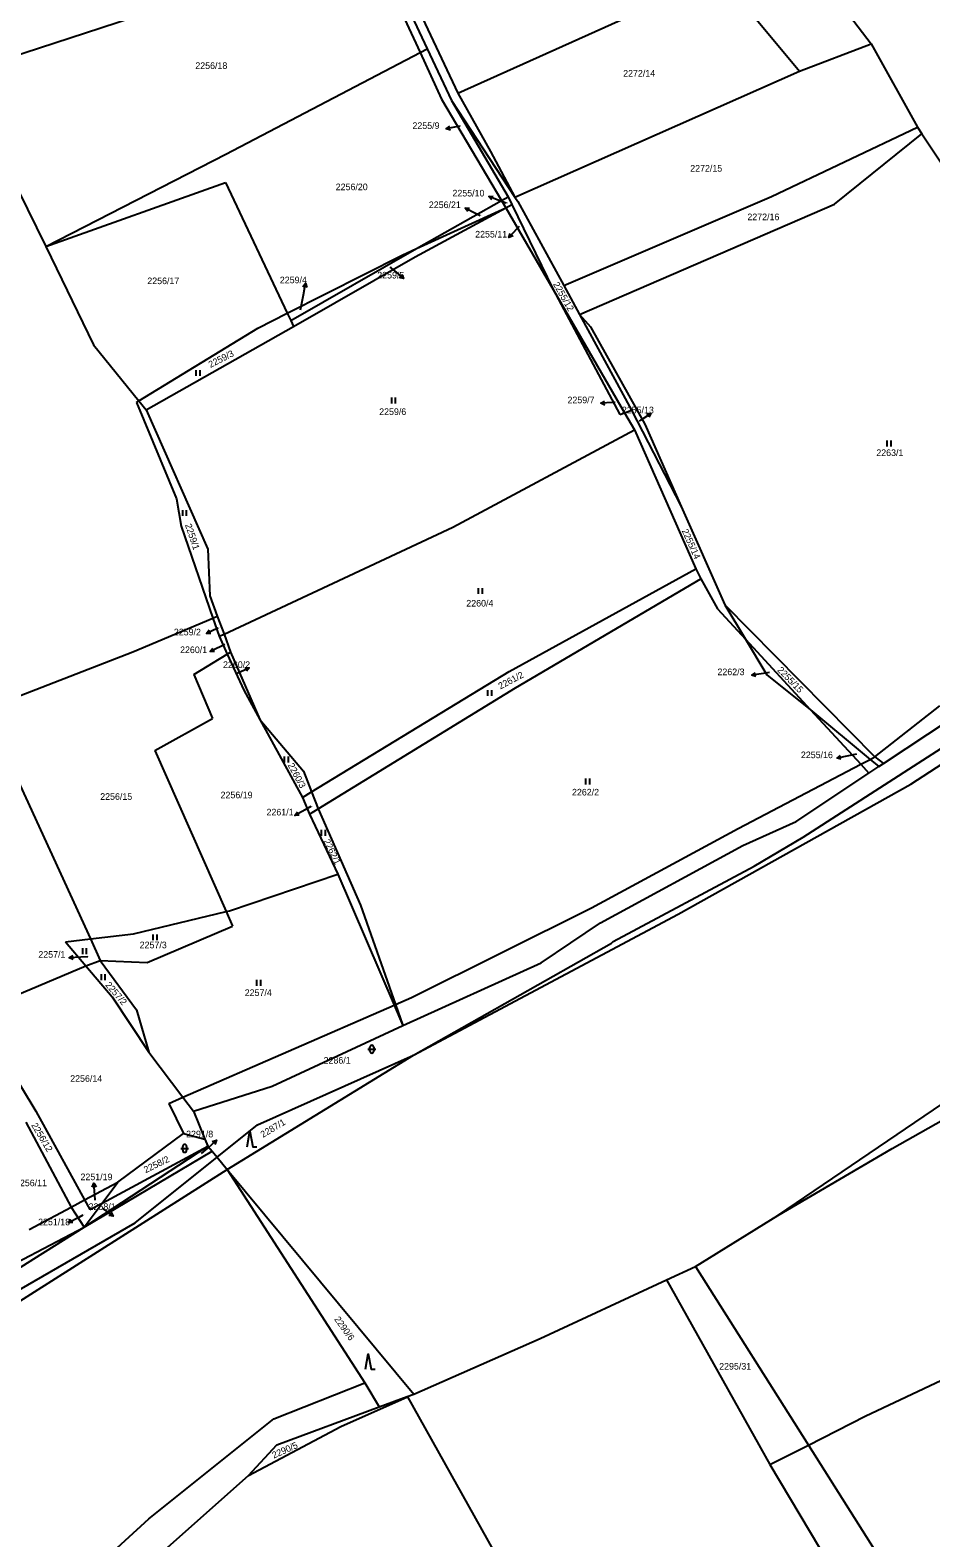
# Model space of a CAD drawing. Extents: x -785744 to -782822, y -1067550 to -1063910.
# Drawn here: x -784711.3 to -784479.9, y -1066566.5 to -1066179.1 of the extents above; entities that cross this region are included whole.
import ezdxf

# ---------------------------------------------------------------- set-up
doc = ezdxf.new("R2010")
doc.units = 0
for name, color, linetype in [('Hranice parcel', 7, 'Continuous'), ('Parcelní čísla', 7, 'Continuous'), ('Pop_ČP_popisy', 7, 'Continuous'), ('Vnitřní kresba', 7, 'Continuous'), ('Značky kultur', 7, 'Continuous')]:
    doc.layers.add(name, color=color, linetype=linetype)

msp = doc.modelspace()

# ---------------------------------------------------------------- linework, layer by layer
at = {"layer": 'Hranice parcel'}
for p, q in [((-784631.47, -1066537.92), (-784614.36, -1066530.34)), ((-784621.63, -1066532.9), (-784614.41, -1066530.24)), ((-784614.41, -1066530.24), (-784612.72, -1066529.62)), ((-784614.41, -1066530.24), (-784614.36, -1066530.34)), ((-784614.36, -1066530.34), (-784527.07, -1066686.2))]:
    msp.add_line(p, q, dxfattribs=at)
for points in [[(-784635.78, -1066122.29), (-784601.42, -1066195.28)], [(-784628.14, -1066143.71), (-784609.28, -1066183.83)], [(-784628.41, -1066147.51), (-784611.14, -1066184.83)], [(-784548.27, -1066148), (-784513.67, -1066189.59)], [(-784505.22, -1066169.42), (-784495.24, -1066182.55)], [(-784728.98, -1066190.09), (-784681.05, -1066174.57)], [(-784601.42, -1066195.28), (-784557.78, -1066175.63)], [(-784513.67, -1066189.59), (-784495.24, -1066182.55)], [(-784495.24, -1066182.55), (-784483.35, -1066204.03)], [(-784661.08, -1066210.98), (-784611.14, -1066184.83)], [(-784611.14, -1066184.83), (-784609.28, -1066183.83)], [(-784611.14, -1066184.83), (-784605.61, -1066196.78)], [(-784609.28, -1066183.83), (-784603.03, -1066197.14)], [(-784586.74, -1066222.01), (-784513.67, -1066189.59)], [(-784605.61, -1066196.78), (-784590.18, -1066222.89)], [(-784603.03, -1066197.14), (-784586.74, -1066222.01)], [(-784603.03, -1066197.14), (-784588.49, -1066221.94)], [(-784601.42, -1066195.28), (-784593.07, -1066210.22)], [(-784721.57, -1066205.7), (-784707.27, -1066234.64)], [(-784520.85, -1066221.8), (-784483.35, -1066204.03)], [(-784504.65, -1066223.8), (-784482.21, -1066205.74)], [(-784483.35, -1066204.03), (-784482.21, -1066205.74)], [(-784482.21, -1066205.74), (-784471.77, -1066221.43)], [(-784707.27, -1066234.64), (-784661.08, -1066210.98)], [(-784593.07, -1066210.22), (-784586.74, -1066222.01)], [(-784707.27, -1066234.64), (-784661.12, -1066218.21)], [(-784661.12, -1066218.21), (-784645.26, -1066251.82)], [(-784612.41, -1066237.31), (-784589.07, -1066224.76)], [(-784612.05, -1066235.2), (-784590.18, -1066222.89)], [(-784612.05, -1066235.2), (-784589.07, -1066224.76)], [(-784590.18, -1066222.89), (-784588.49, -1066221.94)], [(-784590.18, -1066222.89), (-784589.07, -1066224.76)], [(-784589.07, -1066224.76), (-784587.52, -1066223.87)], [(-784589.07, -1066224.76), (-784576.94, -1066245.68)], [(-784588.49, -1066221.94), (-784587.52, -1066223.87)], [(-784587.52, -1066223.87), (-784576.94, -1066245.68)], [(-784586.74, -1066222.01), (-784586.02, -1066223.1)], [(-784586.02, -1066223.1), (-784574.23, -1066244.7)], [(-784574.23, -1066244.7), (-784520.85, -1066221.8)], [(-784570.18, -1066252.12), (-784504.65, -1066223.8)], [(-784707.27, -1066234.64), (-784695.08, -1066259.95)], [(-784645.26, -1066251.82), (-784615.75, -1066236.88)], [(-784644.38, -1066253.68), (-784612.05, -1066235.2)], [(-784615.75, -1066236.88), (-784612.05, -1066235.2)], [(-784643.66, -1066255.2), (-784612.41, -1066237.31)], [(-784574.23, -1066244.7), (-784570.18, -1066252.12)], [(-784576.94, -1066245.68), (-784558.56, -1066277.38)], [(-784576.94, -1066245.68), (-784559.77, -1066277.85)], [(-784652.79, -1066255.64), (-784645.26, -1066251.82)], [(-784645.26, -1066251.82), (-784644.38, -1066253.68)], [(-784570.18, -1066252.12), (-784567.36, -1066255.34)], [(-784570.18, -1066252.12), (-784556.83, -1066276.7)], [(-784683.38, -1066274.36), (-784652.79, -1066255.64)], [(-784681.55, -1066276.62), (-784643.66, -1066255.2)], [(-784644.38, -1066253.68), (-784643.66, -1066255.2)], [(-784567.36, -1066255.34), (-784553.38, -1066280.35)], [(-784695.08, -1066259.95), (-784683.38, -1066274.36)], [(-784683.98, -1066274.73), (-784683.38, -1066274.36)], [(-784683.98, -1066274.73), (-784673.73, -1066299.5)], [(-784683.38, -1066274.36), (-784681.55, -1066276.62)], [(-784681.55, -1066276.62), (-784665.69, -1066312.45)], [(-784559.77, -1066277.85), (-784558.56, -1066277.38)], [(-784558.56, -1066277.38), (-784556.83, -1066276.7)], [(-784558.56, -1066277.38), (-784556.02, -1066281.76)], [(-784556.83, -1066276.7), (-784544, -1066301.53)], [(-784602.75, -1066306.83), (-784556.02, -1066281.76)], [(-784556.02, -1066281.76), (-784540.29, -1066317.5)], [(-784553.38, -1066280.35), (-784544, -1066301.53)], [(-784673.73, -1066299.5), (-784672.48, -1066306.51)], [(-784544, -1066301.53), (-784532.8, -1066326.8)], [(-784672.48, -1066306.51), (-784664.35, -1066330.15)], [(-784661.51, -1066334.28), (-784602.75, -1066306.83)], [(-784665.69, -1066312.45), (-784665.18, -1066324.45)], [(-784588.22, -1066343.93), (-784540.29, -1066317.5)], [(-784540.29, -1066317.5), (-784538.96, -1066320.08)], [(-784586.58, -1066348.06), (-784538.96, -1066320.08)], [(-784538.96, -1066320.08), (-784534.74, -1066327.8)], [(-784665.18, -1066324.45), (-784663.28, -1066329.67)], [(-784664.35, -1066330.15), (-784663.28, -1066329.67)], [(-784663.28, -1066329.67), (-784661.51, -1066334.28)], [(-784534.74, -1066327.8), (-784527.54, -1066335.61)], [(-784532.8, -1066326.8), (-784494.25, -1066365.84)], [(-784532.8, -1066326.8), (-784527.54, -1066335.61)], [(-784684.96, -1066338.86), (-784664.35, -1066330.15)], [(-784664.35, -1066330.15), (-784662.73, -1066334.85)], [(-784662.73, -1066334.85), (-784661.51, -1066334.28)], [(-784662.73, -1066334.85), (-784660.66, -1066339.4)], [(-784661.51, -1066334.28), (-784659.86, -1066338.91)], [(-784527.54, -1066335.61), (-784510.78, -1066353.78)], [(-784527.54, -1066335.61), (-784522.06, -1066344.78)], [(-784721.39, -1066352.94), (-784684.96, -1066338.86)], [(-784669.23, -1066344.67), (-784660.66, -1066339.4)], [(-784660.66, -1066339.4), (-784659.86, -1066338.91)], [(-784660.66, -1066339.4), (-784656.41, -1066348.73)], [(-784659.86, -1066338.91), (-784652.3, -1066356.23)], [(-784669.23, -1066344.67), (-784664.51, -1066355.97)], [(-784639.02, -1066374.82), (-784588.22, -1066343.93)], [(-784522.06, -1066344.78), (-784510.78, -1066353.78)], [(-784656.41, -1066348.73), (-784652.3, -1066356.23)], [(-784637.32, -1066379.16), (-784586.58, -1066348.06)], [(-784722.98, -1066353.59), (-784695.85, -1066412.63)], [(-784679.32, -1066364.2), (-784664.51, -1066355.97)], [(-784652.3, -1066356.23), (-784641.35, -1066376.24)], [(-784652.3, -1066356.23), (-784641.08, -1066369.55)], [(-784510.78, -1066353.78), (-784497.9, -1066367.75)], [(-784510.78, -1066353.78), (-784495.48, -1066366.49)], [(-784492.05, -1066367.56), (-784474.86, -1066356.15)], [(-784512.68, -1066386.47), (-784472.11, -1066360.37)], [(-784485.06, -1066372.82), (-784465.52, -1066360.18)], [(-784679.32, -1066364.2), (-784661, -1066405.58)], [(-784497.9, -1066367.75), (-784495.79, -1066370.04)], [(-784495.79, -1066370.04), (-784493.24, -1066368.35)], [(-784495.48, -1066366.49), (-784493.24, -1066368.35)], [(-784494.25, -1066365.84), (-784492.05, -1066367.56)], [(-784493.24, -1066368.35), (-784492.05, -1066367.56)], [(-784641.08, -1066369.55), (-784639.02, -1066374.82)], [(-784514.49, -1066382.46), (-784495.79, -1066370.04)], [(-784641.35, -1066376.24), (-784639.02, -1066374.82)], [(-784641.35, -1066376.24), (-784639.55, -1066380.53)], [(-784639.02, -1066374.82), (-784637.32, -1066379.16)], [(-784544.8, -1066406.27), (-784485.06, -1066372.82)], [(-784639.55, -1066380.53), (-784637.32, -1066379.16)], [(-784637.32, -1066379.16), (-784626.48, -1066403.97)], [(-784639.55, -1066380.53), (-784632.25, -1066395.95)], [(-784528.15, -1066388.61), (-784514.49, -1066382.46)], [(-784525.26, -1066393.91), (-784512.68, -1066386.47)], [(-784564.78, -1066408.5), (-784528.15, -1066388.61)], [(-784660.11, -1066405.37), (-784632.25, -1066395.95)], [(-784632.25, -1066395.95), (-784617.79, -1066429.62)], [(-784561.53, -1066413.3), (-784525.26, -1066393.91)], [(-784684.79, -1066411.33), (-784661, -1066405.58)], [(-784661, -1066405.58), (-784660.11, -1066405.37)], [(-784661, -1066405.58), (-784659.33, -1066409.35)], [(-784626.48, -1066403.97), (-784617.45, -1066429.47)], [(-784612.81, -1066442.54), (-784544.8, -1066406.27)], [(-784695.85, -1066412.63), (-784684.79, -1066411.33)], [(-784681.22, -1066418.67), (-784659.33, -1066409.35)], [(-784580.01, -1066418.79), (-784564.78, -1066408.5)], [(-784702.28, -1066413.39), (-784695.85, -1066412.63)], [(-784702.28, -1066413.39), (-784697.03, -1066419.55)], [(-784695.85, -1066412.63), (-784693.33, -1066418.21)], [(-784612.81, -1066442.54), (-784561.94, -1066413.72)], [(-784561.94, -1066413.72), (-784561.53, -1066413.3)], [(-784697.03, -1066419.55), (-784693.33, -1066418.21)], [(-784693.33, -1066418.21), (-784684.03, -1066430.84)], [(-784693.33, -1066418.21), (-784681.22, -1066418.67)], [(-784615.52, -1066434.91), (-784580.01, -1066418.79)], [(-784725.32, -1066431.49), (-784697.03, -1066419.55)], [(-784697.03, -1066419.55), (-784690.28, -1066427.48)], [(-784519.2, -1066483.68), (-784429.82, -1066423.02)], [(-784690.28, -1066427.48), (-784680.84, -1066441.7)], [(-784684.03, -1066430.84), (-784680.84, -1066441.7)], [(-784617.79, -1066429.62), (-784615.52, -1066434.91)], [(-784617.45, -1066429.47), (-784615.52, -1066434.91)], [(-784725.32, -1066431.49), (-784709.85, -1066456.86)], [(-784649.13, -1066450.44), (-784615.52, -1066434.91)], [(-784680.84, -1066441.7), (-784672.1, -1066453.32)], [(-784660.68, -1066471.88), (-784612.81, -1066442.54)], [(-784652.92, -1066460.39), (-784612.81, -1066442.54)], [(-784672.1, -1066453.32), (-784669.39, -1066456.92)], [(-784669.39, -1066456.92), (-784649.13, -1066450.44)], [(-784709.85, -1066456.86), (-784697.36, -1066479.69)], [(-784669.39, -1066456.92), (-784666.4, -1066464.08)], [(-784489.8, -1066466.5), (-784473.32, -1066457.15)], [(-784712.44, -1066459.71), (-784700.82, -1066481.54)], [(-784663.31, -1066468.72), (-784652.92, -1066460.39)], [(-784688.81, -1066475.11), (-784671.95, -1066462.61)], [(-784671.95, -1066462.61), (-784666.4, -1066464.08)], [(-784666.4, -1066464.08), (-784665.64, -1066465.93)], [(-784697.44, -1066486.71), (-784665.64, -1066465.93)], [(-784697.44, -1066486.71), (-784664.57, -1066467.21)], [(-784692.83, -1066480.51), (-784665.64, -1066465.93)], [(-784684.32, -1066485.57), (-784663.31, -1066468.72)], [(-784665.64, -1066465.93), (-784664.57, -1066467.21)], [(-784664.57, -1066467.21), (-784663.31, -1066468.72)], [(-784663.31, -1066468.72), (-784660.68, -1066471.88)], [(-784519.2, -1066483.68), (-784489.8, -1066466.5)], [(-784732.86, -1066517.65), (-784660.68, -1066471.88)], [(-784660.68, -1066471.88), (-784612.72, -1066529.62)], [(-784660.68, -1066471.88), (-784625.32, -1066526.68)], [(-784697.36, -1066479.69), (-784688.81, -1066475.11)], [(-784692.83, -1066480.51), (-784688.81, -1066475.11)], [(-784700.82, -1066481.54), (-784697.36, -1066479.69)], [(-784697.44, -1066486.71), (-784692.83, -1066480.51)], [(-784697.36, -1066479.69), (-784695.98, -1066482.2)], [(-784695.98, -1066482.2), (-784692.83, -1066480.51)], [(-784711.61, -1066487.31), (-784700.82, -1066481.54)], [(-784700.82, -1066481.54), (-784697.44, -1066486.71)], [(-784540.32, -1066496.82), (-784519.2, -1066483.68)], [(-784734.09, -1066505.91), (-784697.44, -1066486.71)], [(-784728.04, -1066510.74), (-784684.32, -1066485.57)], [(-784710.41, -1066494.85), (-784697.44, -1066486.71)], [(-784734.19, -1066509.85), (-784710.41, -1066494.85)], [(-784580.3, -1066515.28), (-784547.78, -1066500.26)], [(-784547.78, -1066500.26), (-784540.32, -1066496.82)], [(-784547.78, -1066500.26), (-784521.22, -1066547.69)], [(-784540.32, -1066496.82), (-784511.35, -1066542.69)], [(-784496.79, -1066535.3), (-784439.52, -1066508.28)], [(-784612.72, -1066529.62), (-784580.3, -1066515.28)], [(-784648.68, -1066535.96), (-784625.32, -1066526.68)], [(-784625.32, -1066526.68), (-784621.63, -1066532.9)], [(-784647.98, -1066542.62), (-784621.63, -1066532.9)], [(-784511.35, -1066542.69), (-784496.79, -1066535.3)], [(-784680.81, -1066561.64), (-784648.68, -1066535.96)], [(-784655.24, -1066550.52), (-784631.47, -1066537.92)], [(-784655.24, -1066550.52), (-784647.98, -1066542.62)], [(-784521.22, -1066547.69), (-784511.35, -1066542.69)], [(-784511.35, -1066542.69), (-784462.31, -1066620.35)], [(-784683.63, -1066575.79), (-784655.24, -1066550.52)], [(-784521.22, -1066547.69), (-784498.13, -1066586.49)], [(-784698.08, -1066577.39), (-784680.81, -1066561.64)]]:
    msp.add_lwpolyline(points, dxfattribs=at)
at = {"layer": 'Pop_ČP_popisy'}
for p, q in [((-784601.45, -1066203.86), (-784604.39, -1066204.46)), ((-784596.86, -1066226.17), (-784599.53, -1066224.8)), ((-784590.67, -1066222.9), (-784593.46, -1066221.81)), ((-784586.24, -1066230.16), (-784588.28, -1066232.36)), ((-784617.71, -1066240.94), (-784615.43, -1066242.89)), ((-784641.11, -1066247.06), (-784640.54, -1066244.11)), ((-784561.7, -1066274.8), (-784564.7, -1066274.96)), ((-784554.3, -1066279.23), (-784551.81, -1066277.55)), ((-784663.28, -1066332.84), (-784666, -1066334.1)), ((-784662.33, -1066337.47), (-784665.03, -1066338.77)), ((-784657.8, -1066344.18), (-784655.05, -1066342.99)), ((-784522.92, -1066344.41), (-784525.89, -1066344.84)), ((-784501.03, -1066365.57), (-784503.97, -1066366.17)), ((-784640.66, -1066379.43), (-784643.28, -1066380.89)), ((-784698.29, -1066417.3), (-784701.29, -1066417.46)), ((-784665.69, -1066466.38), (-784663.46, -1066464.38)), ((-784694.71, -1066478.38), (-784694.95, -1066475.39)), ((-784698.83, -1066484.18), (-784701.5, -1066485.55)), ((-784692.45, -1066482.1), (-784690.03, -1066483.88))]:
    msp.add_line(p, q, dxfattribs=at)
for points in [[(-784603.31, -1066204.75), (-784604.39, -1066204.46), (-784603.51, -1066203.77)], [(-784600.83, -1066203.73), (-784601.45, -1066203.86)], [(-784598.87, -1066225.7), (-784599.53, -1066224.8), (-784598.41, -1066224.81)], [(-784592.71, -1066222.64), (-784593.46, -1066221.81), (-784592.35, -1066221.71)], [(-784589.04, -1066223.54), (-784590.67, -1066222.9)], [(-784595.67, -1066226.78), (-784596.86, -1066226.17)], [(-784587.23, -1066231.97), (-784588.28, -1066232.36), (-784587.97, -1066231.29)], [(-784585.69, -1066229.57), (-784586.24, -1066230.16)], [(-784618.88, -1066239.94), (-784617.71, -1066240.94)], [(-784641.22, -1066245), (-784640.54, -1066244.11), (-784640.24, -1066245.19)], [(-784615.86, -1066241.86), (-784615.43, -1066242.89), (-784616.51, -1066242.62)], [(-784641.86, -1066250.92), (-784641.11, -1066247.06)], [(-784563.67, -1066275.41), (-784564.7, -1066274.96), (-784563.72, -1066274.41)], [(-784561.04, -1066274.76), (-784561.7, -1066274.8)], [(-784554.75, -1066279.53), (-784554.3, -1066279.23)], [(-784552.92, -1066277.7), (-784551.81, -1066277.55), (-784552.36, -1066278.53)], [(-784664.88, -1066334.14), (-784666, -1066334.1), (-784665.3, -1066333.23)], [(-784663.05, -1066332.73), (-784663.28, -1066332.84)], [(-784661.33, -1066336.99), (-784662.33, -1066337.47)], [(-784663.92, -1066338.79), (-784665.03, -1066338.77), (-784664.35, -1066337.89)], [(-784658.09, -1066344.31), (-784657.8, -1066344.18)], [(-784656.16, -1066342.92), (-784655.05, -1066342.99), (-784655.77, -1066343.84)], [(-784524.83, -1066345.19), (-784525.89, -1066344.84), (-784524.97, -1066344.2)], [(-784521.37, -1066344.18), (-784522.92, -1066344.41)], [(-784502.89, -1066366.46), (-784503.97, -1066366.17), (-784503.09, -1066365.48)], [(-784498.99, -1066365.16), (-784501.03, -1066365.57)], [(-784642.17, -1066380.84), (-784643.28, -1066380.89), (-784642.65, -1066379.96)], [(-784639.16, -1066378.6), (-784640.66, -1066379.43)], [(-784700.26, -1066417.91), (-784701.29, -1066417.46), (-784700.31, -1066416.91)], [(-784696.52, -1066417.2), (-784698.29, -1066417.3)], [(-784664.54, -1066464.67), (-784663.46, -1066464.38), (-784663.87, -1066465.42)], [(-784667.26, -1066467.79), (-784665.69, -1066466.38)], [(-784695.37, -1066476.43), (-784694.95, -1066475.39), (-784694.37, -1066476.35)], [(-784694.6, -1066479.76), (-784694.71, -1066478.38)], [(-784700.38, -1066485.54), (-784701.5, -1066485.55), (-784700.84, -1066484.65)], [(-784697.75, -1066483.62), (-784698.83, -1066484.18)], [(-784692.78, -1066481.86), (-784692.45, -1066482.1)], [(-784690.54, -1066482.88), (-784690.03, -1066483.88), (-784691.13, -1066483.69)]]:
    msp.add_lwpolyline(points, dxfattribs=at)
at = {"layer": 'Vnitřní kresba'}
for points in [[(-784494.25, -1066365.84), (-784477.55, -1066352.7)], [(-784529.39, -1066384.24), (-784497.9, -1066367.75)], [(-784497.9, -1066367.75), (-784495.48, -1066366.49)], [(-784495.48, -1066366.49), (-784494.25, -1066365.84)], [(-784567.07, -1066404.62), (-784529.39, -1066384.24)], [(-784613.35, -1066427.68), (-784567.07, -1066404.62)], [(-784672.1, -1066453.32), (-784617.79, -1066429.62)], [(-784617.79, -1066429.62), (-784617.45, -1066429.47)], [(-784617.45, -1066429.47), (-784613.35, -1066427.68)], [(-784675.7, -1066454.89), (-784672.1, -1066453.32)], [(-784675.7, -1066454.89), (-784671.95, -1066462.61)]]:
    msp.add_lwpolyline(points, dxfattribs=at)
at = {"layer": 'Značky kultur'}
for p, q in [((-784668.64, -1066267.95), (-784668.64, -1066266.45)), ((-784667.64, -1066267.95), (-784667.64, -1066266.45)), ((-784618.41, -1066275.01), (-784618.41, -1066273.51)), ((-784617.41, -1066275.01), (-784617.41, -1066273.51)), ((-784491.09, -1066286.03), (-784491.09, -1066284.53)), ((-784490.09, -1066286.03), (-784490.09, -1066284.53)), ((-784672.12, -1066303.93), (-784672.12, -1066302.43)), ((-784671.12, -1066303.93), (-784671.12, -1066302.43)), ((-784596.12, -1066323.97), (-784596.12, -1066322.47)), ((-784595.12, -1066323.97), (-784595.12, -1066322.47)), ((-784593.73, -1066350.19), (-784593.73, -1066348.69)), ((-784592.73, -1066350.19), (-784592.73, -1066348.69)), ((-784645.94, -1066367.25), (-784645.94, -1066365.75)), ((-784644.94, -1066367.25), (-784644.94, -1066365.75)), ((-784568.52, -1066372.93), (-784568.52, -1066371.43)), ((-784567.52, -1066372.93), (-784567.52, -1066371.43)), ((-784636.45, -1066386.13), (-784636.45, -1066384.63)), ((-784635.45, -1066386.13), (-784635.45, -1066384.63)), ((-784679.69, -1066412.95), (-784679.69, -1066411.45)), ((-784678.69, -1066412.95), (-784678.69, -1066411.45)), ((-784697.83, -1066416.54), (-784697.83, -1066415.04)), ((-784696.83, -1066416.54), (-784696.83, -1066415.04)), ((-784693.03, -1066423.2), (-784693.03, -1066421.7)), ((-784692.03, -1066423.2), (-784692.03, -1066421.7)), ((-784653.06, -1066424.65), (-784653.06, -1066423.15)), ((-784652.06, -1066424.65), (-784652.06, -1066423.15)), ((-784624.52, -1066440.97), (-784622.52, -1066440.97)), ((-784624.02, -1066441.47), (-784624.02, -1066440.47)), ((-784623.02, -1066440.47), (-784623.02, -1066441.47)), ((-784672.63, -1066466.45), (-784670.63, -1066466.45)), ((-784672.13, -1066466.95), (-784672.13, -1066465.95)), ((-784671.13, -1066465.95), (-784671.13, -1066466.95))]:
    msp.add_line(p, q, dxfattribs=at)
for points in [[(-784655.59, -1066466.06), (-784654.89, -1066462.06), (-784654.09, -1066466.06), (-784653.09, -1066466.06)], [(-784625.18, -1066523.23), (-784624.48, -1066519.23), (-784623.68, -1066523.23), (-784622.68, -1066523.23)]]:
    msp.add_lwpolyline(points, dxfattribs=at)
for centre, start, end in [((-784623.52, -1066440.47), 0, 180), ((-784623.52, -1066441.47), 180, 0), ((-784671.63, -1066465.95), 0, 180), ((-784671.63, -1066466.95), 180, 0)]:
    msp.add_arc(centre, 0.5, start, end, dxfattribs=at)

# ---------------------------------------------------------------- texts
at = {"layer": 'Parcelní čísla'}
for s, height, p in [('2256/18', 1.7, (-784668.88, -1066189.04)), ('2272/14', 1.7, (-784558.94, -1066191.01)), ('2255/9', 0.1, (-784600.83, -1066203.73)), ('2272/15', 1.7, (-784541.71, -1066215.43)), ('2256/20', 1.7, (-784632.81, -1066220.2)), ('2255/10', 0.1, (-784589.04, -1066223.54)), ('2256/21', 0.1, (-784595.67, -1066226.78)), ('2272/16', 1.7, (-784527.02, -1066227.91)), ('2255/11', 0.1, (-784585.69, -1066229.57)), ('2259/5', 0.1, (-784618.88, -1066239.94)), ('2256/17', 1.7, (-784681.22, -1066244.35)), ('2259/4', 0.1, (-784641.86, -1066250.92)), ('2259/7', 0.1, (-784561.04, -1066274.76)), ('2259/6', 1.7, (-784621.64, -1066277.98)), ('2255/13', 0.1, (-784554.75, -1066279.53)), ('2263/1', 1.7, (-784493.89, -1066288.52)), ('2260/4', 1.7, (-784599.25, -1066327.2)), ('2259/2', 0.1, (-784663.05, -1066332.73)), ('2260/1', 0.1, (-784661.33, -1066336.99)), ('2260/2', 0.1, (-784658.17, -1066344.48)), ('2262/3', 0.1, (-784521.37, -1066344.18)), ('2255/16', 0.1, (-784498.99, -1066365.16)), ('2256/15', 1.7, (-784693.32, -1066376.88)), ('2256/19', 1.7, (-784662.39, -1066376.48)), ('2262/2', 1.7, (-784572.09, -1066375.76)), ('2261/1', 0.1, (-784639.16, -1066378.6)), ('2257/3', 1.7, (-784683.18, -1066415.02)), ('2257/1', 0.1, (-784696.52, -1066417.2)), ('2257/4', 1.7, (-784656.19, -1066427.29)), ('2256/14', 1.7, (-784701.03, -1066449.35)), ('2291/8', 0.1, (-784667.26, -1066467.79)), ('2256/11', 1.7, (-784715.22, -1066476.18)), ('2251/19', 0.1, (-784694.6, -1066479.76)), ('2251/18', 0.1, (-784697.75, -1066483.62)), ('2258/1', 0.1, (-784692.78, -1066481.86)), ('2295/31', 1.7, (-784534.27, -1066523.31))]:
    msp.add_text(s, height=height, dxfattribs=at).set_placement(p)
for s, rotation, p in [('2255/12', 299.6975, (-784577.02, -1066244.37)), ('2259/3', 27.1938, (-784664.98, -1066265.9)), ('2259/1', 288.6718, (-784671.55, -1066306.22)), ('2255/14', 294.3388, (-784543.93, -1066307.72)), ('2261/2', 27.5602, (-784590.49, -1066348.52)), ('2255/15', 314.2435, (-784519.44, -1066343.67)), ('2260/3', 298.3342, (-784645.19, -1066367.96)), ('2262/1', 296.1916, (-784636, -1066387.48)), ('2257/2', 310.6012, (-784692.12, -1066424.53)), ('2256/12', 300.6841, (-784711.1, -1066460.49)), ('2287/1', 31.0532, (-784651.5, -1066463.79)), ('2258/2', 25.8299, (-784681.64, -1066472.84)), ('2290/6', 305.7443, (-784633.27, -1066510.39)), ('2290/5', 24.2209, (-784648.71, -1066546.2))]:
    msp.add_text(s, height=1.7, rotation=rotation, dxfattribs=at).set_placement(p)
at = {"layer": 'Pop_ČP_popisy'}
for s, p in [('2255/9', (-784613.09, -1066204.46)), ('2255/10', (-784602.81, -1066221.81)), ('2256/21', (-784608.88, -1066224.8)), ('2255/11', (-784596.97, -1066232.36)), ('2259/4', (-784647.16, -1066244.11)), ('2259/5', (-784622.13, -1066242.89)), ('2259/7', (-784573.25, -1066274.96)), ('2255/13', (-784559.27, -1066277.55)), ('2259/2', (-784674.4, -1066334.61)), ('2260/1', (-784672.8, -1066339.17)), ('2260/2', (-784661.76, -1066342.99)), ('2262/3', (-784534.71, -1066344.84)), ('2255/16', (-784513.27, -1066366.17)), ('2261/1', (-784650.59, -1066380.89)), ('2257/1', (-784709.22, -1066417.46)), ('2286/1', (-784635.92, -1066444.67)), ('2291/8', (-784671.25, -1066463.62)), ('2251/19', (-784698.39, -1066474.63)), ('2258/1', (-784696.3, -1066482.29)), ('2251/18', (-784709.28, -1066486.21))]:
    msp.add_text(s, height=1.7, dxfattribs=at).set_placement(p)

doc.saveas('drawing.dxf')
